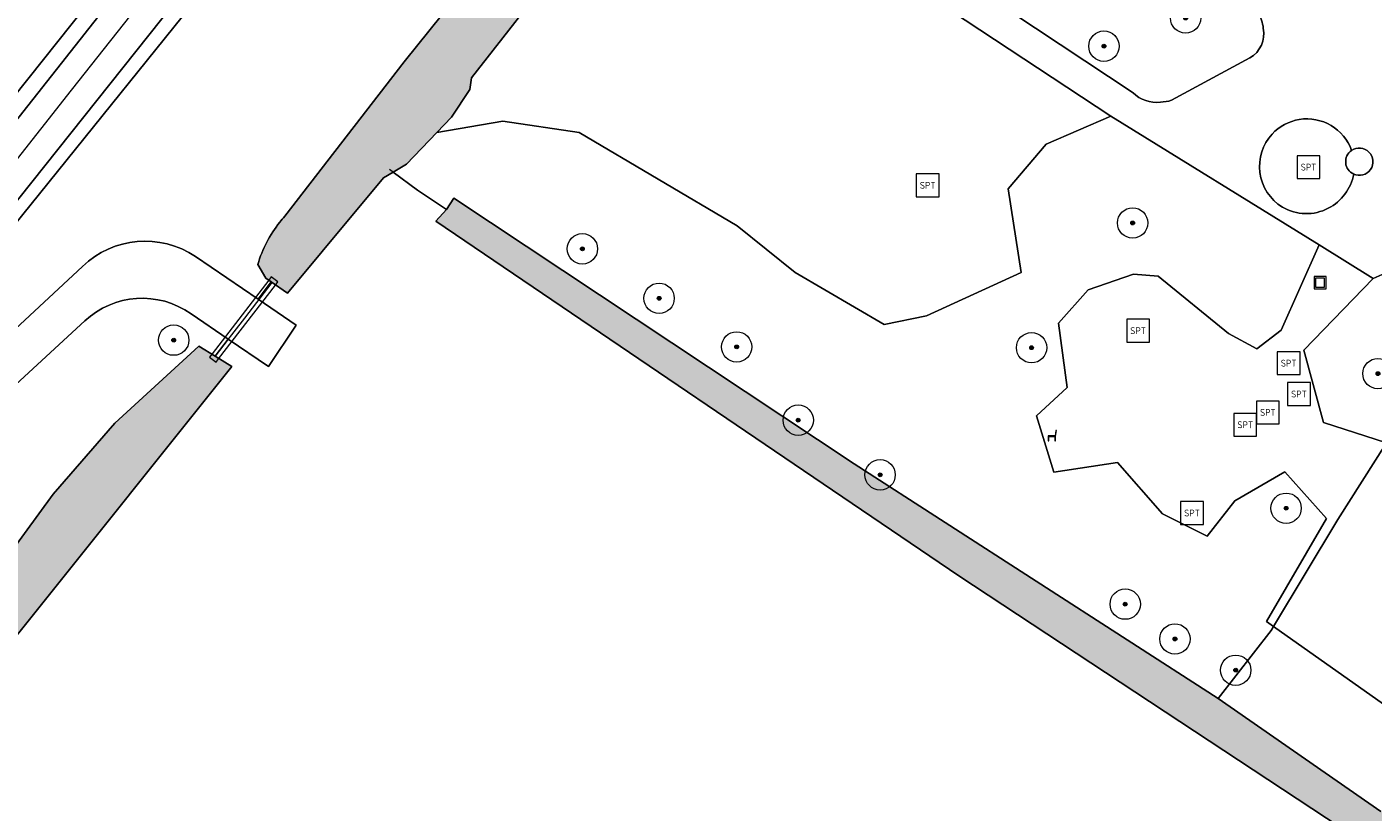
# Model space of a CAD drawing. Header units: metres. Extents: x 125349 to 128236, y 501602 to 503797.
# Tile 489 of 656: x 127237 to 127326, y 502268 to 502319. Entities that reach past the tile are written whole.
import ezdxf
from ezdxf.enums import TextEntityAlignment as Align

# ---------------------------------------------------------------- set-up
doc = ezdxf.new("R2010")
doc.units = ezdxf.units.M
doc.layers.get('0').update_dxf_attribs({"linetype": 'CONTINUOUS'})
for name, color, linetype, lineweight in [('B-WE-GK-BESCHOEIING-G', 130, 'GK-BESCHOEIING-SO', 18), ('B-WE-GR-BEPLANTING_CULTUUR_BOSPLANTSOEN-GV', 90, 'CONTINUOUS', 18), ('B-WE-GR-BOOM-S-500', 90, 'CONTINUOUS', 18), ('B-WE-GR-GROENVOORZIENING-GV', 80, 'CONTINUOUS', 18), ('B-WE-IE-MEUBILAIR_WEGMEUBILAIR-S', 7, 'CONTINUOUS', 18), ('B-WE-IE-MEUBILAIR_WEGMEUBILAIR_AFVALBAK-S', 7, 'CONTINUOUS', 18), ('B-WE-IE-TERREINAFSCHEIDING_KUNSTMATIG_HEKWERK-G', 20, 'IE-TERREINAFSCHEIDING_KUNSTMATIG-SO', 18), ('B-WE-KW-KUNSTWERK_DUIKER-G', 170, 'CONTINUOUS', 18), ('B-WE-KW-KUNSTWERK_DUIKER-GV', 170, 'CONTINUOUS', 18), ('B-WE-OG-TERREIN_BEGROEID-GV', 7, 'CONTINUOUS', 18), ('B-WE-OG-TERREIN_ERF-GV', 7, 'CONTINUOUS', 18), ('B-WE-OG-TERREIN_OEVER-GV', 7, 'CONTINUOUS', 18), ('B-WE-OG-WATER-GV', 130, 'CONTINUOUS', 18), ('B-WE-OG-WATER_SLOOT-GV', 120, 'CONTINUOUS', 18), ('B-WE-VH-GESLOTENVERHARDING-GV', 10, 'CONTINUOUS', 18), ('B-WE-VH-GESLOTENVERHARDING_ASFALT-GV', 10, 'CONTINUOUS', 18), ('B-WE-VH-GESLOTENVERHARDING_KUNSTSTOF-GV', 10, 'CONTINUOUS', 18), ('B-WE-VH-OPENVERHARDING_BETONSTRAATSTEEN-GV', 90, 'CONTINUOUS', 18), ('B-WE-VW-MARKERING_PICTOGRAM-G', 7, 'CONTINUOUS', 18)]:
    doc.layers.add(name, color=color, linetype=linetype, lineweight=lineweight)
doc.layers.add('B-WE-OG-WATER-V', color=7, linetype='CONTINUOUS', lineweight=18, true_color=0xbee8ff)
doc.layers.add('B-WE-OG-WATER_SLOOT-V', color=7, linetype='CONTINUOUS', lineweight=18, true_color=0x73e9ff)
doc.styles.add('NLCS-ISO', font='NLCS-ISO.ttf')
doc.linetypes.add('GK-BESCHOEIING-SO', pattern='A,18,-3,[1,NLCS.SHX,S=0.6,R=0,X=0,Y=0],-3', length=24)
doc.linetypes.add('IE-TERREINAFSCHEIDING_KUNSTMATIG-SO', pattern='A,4,[82,NLCS.SHX,S=0.75,R=90,X=0,Y=0],4,-2', length=10)

# ---------------------------------------------------------------- blocks, each defined once
blk = doc.blocks.new('SIE-WEG_AFVALBAK-SO')
at = {"color": 0, "linetype": 'ByBlock', "lineweight": 18}
for points in [[(-2, -2), (2, -2), (2, 2), (-2, 2)], [(-1.5, -1.5), (1.5, -1.5), (1.5, 1.5), (-1.5, 1.5)]]:
    blk.add_lwpolyline(points, close=True, dxfattribs=at)
blk = doc.blocks.new('SIE-WEG_SPEELTOESTEL-SO')
at = {"flags": 128}
blk.add_lwpolyline([(-3.75, -3.75), (3.75, -3.75), (3.75, 3.75), (-3.75, 3.75)], close=True, dxfattribs=at)
at = {"style": 'NLCS-ISO'}
blk.add_text('SPT', height=2.25, dxfattribs=at).set_placement((0, 0), align=Align.MIDDLE_CENTER)
blk = doc.blocks.new('SIE-WEG_ZITBANK-SO')
at = {"color": 0, "linetype": 'ByBlock', "lineweight": 18}
blk.add_lwpolyline([(-0.91, -1.63), (-0.91, -0.2), (1.09, -0.2), (1.09, -1.63), (1.29, -1.63), (1.29, -0.21), (1.54, 1.78), (1.33, 1.78), (1.11, 0), (-1.11, 0), (-1.11, -1.63)], close=True, dxfattribs=at)
blk = doc.blocks.new('SGR-BOOM_01-SO')
at = {"linetype": 'ByBlock', "lineweight": 18}
h = blk.add_hatch(color=0, dxfattribs=at)
h.dxf.hatch_style = 1
edge = h.paths.add_edge_path()
edge.add_arc((0, 0), 0.25, 0, 360)
at = {"color": 0, "linetype": 'ByBlock', "lineweight": 18}
for radius in [2, 0.25]:
    blk.add_circle((0, 0), radius, dxfattribs=at)

msp = doc.modelspace()

# ---------------------------------------------------------------- hatches: boundary and pattern name
at = {"layer": 'B-WE-OG-WATER-V'}
msp.add_hatch(color=256, dxfattribs=at).paths.add_polyline_path([(127249.299, 502297.731), (127248.214, 502298.403), (127242.675, 502293.317), (127238.614, 502288.649), (127233.094, 502281.125), (127234.25, 502280.149), (127234.4, 502280.022), (127235.814, 502278.828), (127236.891, 502280.168), (127250.383, 502297.059)])
at = {"layer": 'B-WE-OG-WATER_SLOOT-V'}
h = msp.add_hatch(color=256, dxfattribs=at)
edge = h.paths.add_edge_path()
edge.add_line((127312.704, 502233.993), (127316.172, 502239.594))
edge.add_line((127316.172, 502239.594), (127316.746, 502240.633))
edge.add_line((127316.746, 502240.633), (127322.356, 502250))
edge.add_line((127322.356, 502250), (127336.035, 502272.822))
edge.add_line((127336.035, 502272.822), (127347.231, 502291.502))
edge.add_line((127347.231, 502291.502), (127346.735, 502291.91))
edge.add_line((127346.735, 502291.91), (127346.513, 502292.091))
edge.add_line((127346.513, 502292.091), (127347.583, 502293.957))
edge.add_line((127347.583, 502293.957), (127347.841, 502293.766))
edge.add_line((127347.841, 502293.766), (127348.513, 502293.59))
edge.add_line((127348.513, 502293.59), (127363.561, 502318.253))
edge.add_arc((127360.659, 502320.919), 3.94, 317.42383, 354.55381)
edge.add_arc((127360.906, 502320.916), 3.695, 354.23414, 414.60528)
edge.add_arc((127360.908, 502320.921), 3.69, 54.57951, 65.06662)
edge.add_line((127362.463, 502324.267), (127312.435, 502354.704))
edge.add_arc((127310.217, 502351.077), 4.251, 58.56055, 76.69314)
edge.add_arc((127310.379, 502351.94), 3.374, 75.98347, 128.30556)
edge.add_line((127308.287, 502354.588), (127308.177, 502354.497))
edge.add_line((127308.177, 502354.497), (127306.819, 502353.074))
edge.add_line((127306.819, 502353.074), (127324.096, 502341.727))
edge.add_line((127324.096, 502341.727), (127357.831, 502322.176))
edge.add_arc((127356.422, 502319.515), 3.011, 23.50657, 62.09449, ccw=False)
edge.add_arc((127357.479, 502319.749), 1.959, -31.24958, 29.57388, ccw=False)
edge.add_line((127359.154, 502318.733), (127356.25, 502313.917))
edge.add_line((127356.25, 502313.917), (127353.719, 502309.721))
edge.add_line((127353.719, 502309.721), (127345.24, 502295.539))
edge.add_line((127345.24, 502295.539), (127345.673, 502295.142))
edge.add_line((127345.673, 502295.142), (127345.894, 502294.962))
edge.add_line((127345.894, 502294.962), (127344.806, 502293.114))
edge.add_line((127344.806, 502293.114), (127344.536, 502293.244))
edge.add_line((127344.536, 502293.244), (127343.911, 502293.409))
edge.add_line((127343.911, 502293.409), (127330.752, 502271.657))
edge.add_line((127330.752, 502271.657), (127328.711, 502268.268))
edge.add_arc((127326.11, 502270.612), 3.501, 304.13961, 317.97663, ccw=False)
edge.add_arc((127327.108, 502269.115), 1.702, 233.9939, 304.608, ccw=False)
edge.add_line((127326.108, 502267.738), (127315.376, 502275.195))
edge.add_line((127315.376, 502275.195), (127291.4, 502290.635))
edge.add_line((127291.4, 502290.635), (127265.017, 502308.136))
edge.add_line((127265.017, 502308.136), (127264.54, 502307.394))
edge.add_line((127264.54, 502307.394), (127263.836, 502306.618))
edge.add_line((127263.836, 502306.618), (127298.294, 502283.265))
edge.add_line((127298.294, 502283.265), (127324.454, 502266.038))
edge.add_arc((127322.871, 502264.329), 2.33, 20.63596, 47.18971, ccw=False)
edge.add_arc((127323.06, 502264.528), 2.086, -24.3737, 17.35093, ccw=False)
edge.add_line((127324.96, 502263.667), (127317.003, 502250))
edge.add_line((127317.003, 502250), (127310.963, 502239.625))
edge.add_line((127310.963, 502239.625), (127303.344, 502227.541))
edge.add_line((127303.344, 502227.541), (127289.747, 502205.901))
edge.add_line((127289.747, 502205.901), (127255.744, 502226.065))
edge.add_line((127255.744, 502226.065), (127225.366, 502244.522))
edge.add_line((127225.366, 502244.522), (127215.506, 502250.665))
edge.add_line((127215.506, 502250.665), (127213.232, 502246.985))
edge.add_line((127213.232, 502246.985), (127287.165, 502202.382))
edge.add_line((127287.165, 502202.382), (127290.498, 502200.896))
edge.add_line((127290.498, 502200.896), (127292.657, 502201.665))
edge.add_line((127292.657, 502201.665), (127294.224, 502203.408))
edge.add_line((127294.224, 502203.408), (127305.012, 502221.412))
edge.add_line((127305.012, 502221.412), (127310.527, 502230.477))
edge.add_line((127310.527, 502230.477), (127312.704, 502233.993))
h = msp.add_hatch(color=256, dxfattribs=at)
edge = h.paths.add_edge_path()
edge.add_line((127276.217, 502331.948), (127275.495, 502332.401))
edge.add_line((127275.495, 502332.401), (127274.913, 502332.185))
edge.add_line((127274.913, 502332.185), (127273.385, 502331.618))
edge.add_line((127273.385, 502331.618), (127261.74, 502317.129))
edge.add_line((127261.74, 502317.129), (127253.884, 502306.951))
edge.add_arc((127259.253, 502302.018), 7.291, 137.42114, 141.49614)
edge.add_arc((127259.847, 502301.523), 8.064, 141.37401, 163.77837)
edge.add_line((127252.104, 502303.776), (127252.625, 502302.869))
edge.add_line((127252.625, 502302.869), (127252.977, 502302.628))
edge.add_line((127252.977, 502302.628), (127254.061, 502301.887))
edge.add_line((127254.061, 502301.887), (127256.338, 502304.625))
edge.add_line((127256.338, 502304.625), (127260.386, 502309.491))
edge.add_line((127260.386, 502309.491), (127261.013, 502309.858))
edge.add_line((127261.013, 502309.858), (127261.902, 502310.377))
edge.add_line((127261.902, 502310.377), (127263.895, 502312.459))
edge.add_line((127263.895, 502312.459), (127264.874, 502313.481))
edge.add_line((127264.874, 502313.481), (127266.065, 502315.307))
edge.add_line((127266.065, 502315.307), (127266.175, 502316.061))
edge.add_line((127266.175, 502316.061), (127272.14, 502323.686))
edge.add_line((127272.14, 502323.686), (127274.855, 502326.803))
edge.add_line((127274.855, 502326.803), (127277.052, 502330.331))
edge.add_line((127277.052, 502330.331), (127277, 502330.864))
edge.add_line((127277, 502330.864), (127276.938, 502331.495))
edge.add_line((127276.938, 502331.495), (127276.217, 502331.948))

# ---------------------------------------------------------------- linework, layer by layer
at = {"layer": 'B-WE-GK-BESCHOEIING-G', "flags": 128}
for points in [[(127254.061, 502301.887), (127260.386, 502309.491)], [(127250.383, 502297.059), (127236.891, 502280.168)]]:
    msp.add_lwpolyline(points, dxfattribs=at)
at = {"layer": 'B-WE-GR-BEPLANTING_CULTUUR_BOSPLANTSOEN-GV', "flags": 128}
for points in [[(127322.032, 502305.058), (127308.314, 502313.542), (127304.053, 502311.698), (127301.548, 502308.749), (127302.391, 502303.255), (127296.173, 502300.398), (127293.379, 502299.832), (127287.505, 502303.251), (127283.696, 502306.322), (127273.273, 502312.474), (127268.252, 502313.213), (127263.895, 502312.459), (127261.902, 502310.377), (127261.013, 502309.858), (127262.62, 502308.658), (127264.54, 502307.394), (127265.017, 502308.136), (127291.4, 502290.635), (127315.376, 502275.195), (127318.881, 502279.673), (127319.036, 502279.93), (127318.566, 502280.262), (127322.518, 502287.044), (127319.783, 502290.127), (127316.483, 502288.197), (127314.653, 502285.875), (127311.719, 502287.341), (127308.745, 502290.739), (127304.556, 502290.1), (127303.418, 502293.797), (127305.422, 502295.677), (127304.851, 502299.91), (127306.82, 502302.106), (127309.812, 502303.143), (127311.434, 502303.006), (127316.053, 502299.23), (127317.936, 502298.229), (127319.538, 502299.445)], [(127325.606, 502302.848), (127321.025, 502298.12), (127322.317, 502293.363), (127326.463, 502292.035), (127331.777, 502300.922), (127327.368, 502303.636)]]:
    msp.add_lwpolyline(points, close=True, dxfattribs=at)
msp.add_lwpolyline([(127330.752, 502271.657), (127319.036, 502279.93), (127318.881, 502279.673), (127315.376, 502275.195), (127326.108, 502267.738)], dxfattribs=at)
at = {"layer": 'B-WE-GR-GROENVOORZIENING-GV', "flags": 128}
for points in [[(127214.932, 502286.356), (127287.481, 502378.283)], [(127271.573, 502359.455), (127217.677, 502291.824)]]:
    msp.add_lwpolyline(points, dxfattribs=at)
msp.add_lwpolyline([(127264.819, 502342.062), (127263.855, 502342.669), (127217.4, 502284.344), (127217.383, 502283.979), (127221.826, 502288.732)], close=True, dxfattribs=at)
at = {"layer": 'B-WE-IE-TERREINAFSCHEIDING_KUNSTMATIG_HEKWERK-G', "flags": 128}
msp.add_lwpolyline([(127264.54, 502307.394), (127262.62, 502308.658), (127260.772, 502310.038)], dxfattribs=at)
at = {"layer": 'B-WE-KW-KUNSTWERK_DUIKER-G', "flags": 128}
msp.add_lwpolyline([(127249.301, 502297.729), (127251.242, 502300.249), (127253.041, 502302.584)], dxfattribs=at)
at = {"layer": 'B-WE-KW-KUNSTWERK_DUIKER-GV', "flags": 128}
msp.add_lwpolyline([(127249.084, 502297.897), (127248.916, 502297.679), (127249.351, 502297.344), (127249.519, 502297.562), (127253.259, 502302.416), (127253.427, 502302.634), (127252.991, 502302.97), (127252.823, 502302.752)], close=True, dxfattribs=at)
at = {"layer": 'B-WE-OG-TERREIN_BEGROEID-GV', "flags": 128}
for points in [[(127264.819, 502342.062), (127221.826, 502288.732), (127217.383, 502283.979), (127220.454, 502286.041), (127223.575, 502288.423), (127229.426, 502293.511), (127234.213, 502297.761), (127240.555, 502303.645)], [(127253.884, 502306.951), (127261.74, 502317.129), (127273.385, 502331.618), (127274.913, 502332.185), (127275.495, 502332.401), (127276.217, 502331.948), (127277.591, 502333.815), (127276.383, 502334.612), (127275.648, 502335.224), (127275.817, 502335.5), (127274.096, 502336.599), (127273.925, 502336.352), (127269.927, 502338.974), (127264.819, 502342.062)], [(127287.361, 502329.95), (127309.779, 502315.088)], [(127312.312, 502314.59), (127317.473, 502317.378)], [(127247.991, 502304.289), (127252.119, 502301.486), (127252.977, 502302.628), (127252.625, 502302.869), (127252.104, 502303.776)], [(127240.698, 502300.06), (127235.587, 502295.334), (127230.404, 502290.697), (127225.098, 502286.055), (127224.341, 502285.485), (127221.902, 502283.688), (127216.949, 502280.614), (127216.83, 502279.21), (127211.158, 502273.833), (127207.788, 502270.728), (127206.942, 502269.595), (127184.249, 502241.408), (127182.988, 502239.846), (127177.777, 502233.126), (127180.247, 502234.695), (127181.968, 502235.895), (127184.576, 502237.849), (127188.097, 502240.694), (127191.968, 502243.978), (127196.296, 502247.737), (127200.603, 502251.793), (127206.309, 502257.459), (127208.861, 502260.185)], [(127233.277, 502278.776), (127234.4, 502280.022), (127234.25, 502280.149), (127233.094, 502281.125), (127238.614, 502288.649), (127242.675, 502293.317), (127248.214, 502298.403), (127249.299, 502297.731), (127250.147, 502298.86), (127247.703, 502300.528)]]:
    msp.add_lwpolyline(points, dxfattribs=at)
for points in [[(127263.895, 502312.459), (127268.252, 502313.213), (127273.273, 502312.474), (127283.696, 502306.322), (127287.505, 502303.251), (127293.379, 502299.832), (127296.173, 502300.398), (127302.391, 502303.255), (127301.548, 502308.749), (127304.053, 502311.698), (127308.314, 502313.542), (127277.591, 502333.815), (127276.217, 502331.948), (127276.938, 502331.495), (127277, 502330.864), (127277.052, 502330.331), (127274.855, 502326.803), (127272.14, 502323.686), (127266.175, 502316.061), (127266.065, 502315.307), (127264.874, 502313.481)], [(127325.606, 502302.848), (127322.032, 502305.058), (127319.538, 502299.445), (127317.936, 502298.229), (127316.053, 502299.23), (127311.434, 502303.006), (127309.812, 502303.143), (127306.82, 502302.106), (127304.851, 502299.91), (127305.422, 502295.677), (127303.418, 502293.797), (127304.556, 502290.1), (127308.745, 502290.739), (127311.719, 502287.341), (127314.653, 502285.875), (127316.483, 502288.197), (127319.783, 502290.127), (127322.518, 502287.044), (127318.566, 502280.262), (127319.036, 502279.93), (127323.262, 502286.974), (127326.463, 502292.035), (127322.317, 502293.363), (127321.025, 502298.12)], [(127331.777, 502300.922), (127326.463, 502292.035), (127323.262, 502286.974), (127319.036, 502279.93), (127330.752, 502271.657), (127343.911, 502293.409), (127341.971, 502294.192), (127341.8, 502294.546)]]:
    msp.add_lwpolyline(points, close=True, dxfattribs=at)
at = {"layer": 'B-WE-OG-TERREIN_BEGROEID-GV'}
for points in [[(127318.358, 502319.331, 0.1019), (127318.01, 502320.373)], [(127317.473, 502317.378, 0.319129), (127318.358, 502319.331)], [(127309.779, 502315.088, 0.232584), (127311.576, 502314.464)], [(127311.576, 502314.464, 0.065168), (127312.312, 502314.59)], [(127252.104, 502303.776, -0.09807), (127253.547, 502306.557)], [(127253.547, 502306.557, -0.017782), (127253.884, 502306.951)], [(127240.555, 502303.645, -0.355846), (127247.991, 502304.289)], [(127247.703, 502300.528, 0.354311), (127240.698, 502300.06)]]:
    msp.add_lwpolyline(points, format="xyb", dxfattribs=at)
at = {"layer": 'B-WE-OG-TERREIN_ERF-GV', "flags": 128}
for points in [[(127261.013, 502309.858), (127260.386, 502309.491), (127256.338, 502304.625), (127254.061, 502301.887), (127252.977, 502302.628), (127252.119, 502301.486), (127254.634, 502299.779), (127252.797, 502297.051), (127250.147, 502298.86), (127249.299, 502297.731), (127250.383, 502297.059), (127236.891, 502280.168), (127235.814, 502278.828)], [(127324.454, 502266.038), (127298.294, 502283.265), (127263.836, 502306.618), (127264.54, 502307.394), (127262.62, 502308.658), (127261.013, 502309.858)]]:
    msp.add_lwpolyline(points, dxfattribs=at)
at = {"layer": 'B-WE-OG-TERREIN_OEVER-GV', "flags": 128}
msp.add_lwpolyline([(127060.367, 502096.315), (127217.677, 502291.824), (127271.573, 502359.455), (127368.919, 502481.784), (127371.881, 502485.694), (127376.279, 502491.593), (127380.128, 502496.769), (127384.568, 502502.958), (127387.023, 502506.544), (127393.866, 502517.217), (127399.8, 502527.578), (127402.659, 502532.819), (127408.159, 502543.417), (127421.393, 502569.659), (127424.206, 502577.391), (127424.09, 502577.566), (127421.772, 502578.69), (127418.21, 502571.012), (127418.729, 502570.046), (127418.562, 502569.956)], dxfattribs=at)
at = {"layer": 'B-WE-OG-WATER-GV', "flags": 128}
msp.add_lwpolyline([(127249.299, 502297.731), (127248.214, 502298.403), (127242.675, 502293.317), (127238.614, 502288.649), (127233.094, 502281.125), (127234.25, 502280.149), (127234.4, 502280.022), (127235.814, 502278.828), (127236.891, 502280.168), (127250.383, 502297.059)], close=True, dxfattribs=at)
at = {"layer": 'B-WE-OG-WATER_SLOOT-GV', "flags": 128}
for points in [[(127252.104, 502303.776), (127252.625, 502302.869), (127252.977, 502302.628), (127254.061, 502301.887), (127256.338, 502304.625), (127260.386, 502309.491), (127261.013, 502309.858), (127261.902, 502310.377), (127263.895, 502312.459), (127264.874, 502313.481), (127266.065, 502315.307), (127266.175, 502316.061), (127272.14, 502323.686), (127274.855, 502326.803), (127277.052, 502330.331), (127277, 502330.864), (127276.938, 502331.495), (127276.217, 502331.948)], [(127274.913, 502332.185), (127273.385, 502331.618), (127261.74, 502317.129), (127253.884, 502306.951)], [(127326.108, 502267.738), (127315.376, 502275.195), (127291.4, 502290.635), (127265.017, 502308.136), (127264.54, 502307.394), (127263.836, 502306.618), (127298.294, 502283.265)], [(127298.294, 502283.265), (127324.454, 502266.038)]]:
    msp.add_lwpolyline(points, dxfattribs=at)
at = {"layer": 'B-WE-OG-WATER_SLOOT-GV'}
for points in [[(127253.547, 502306.557, 0.09807), (127252.104, 502303.776)], [(127253.884, 502306.951, 0.017782), (127253.547, 502306.557)]]:
    msp.add_lwpolyline(points, format="xyb", dxfattribs=at)
at = {"layer": 'B-WE-VH-GESLOTENVERHARDING-GV'}
for points in [[(127324.312, 502309.725, 1.709474), (127324.175, 502311.284)], [(127324.175, 502311.284, 0.586948), (127324.312, 502309.725)]]:
    msp.add_lwpolyline(points, format="xyb", dxfattribs=at)
at = {"layer": 'B-WE-VH-GESLOTENVERHARDING_ASFALT-GV', "flags": 128}
for points in [[(127287.481, 502378.283), (127214.932, 502286.356)], [(127216.949, 502280.614), (127217.383, 502283.979), (127217.4, 502284.344), (127263.855, 502342.669)]]:
    msp.add_lwpolyline(points, dxfattribs=at)
at = {"layer": 'B-WE-VH-GESLOTENVERHARDING_KUNSTSTOF-GV'}
for points in [[(127320.729, 502313.329, 0.159494), (127318.935, 502312.365)], [(127324.175, 502311.284, 0.360069), (127320.729, 502313.329)], [(127318.935, 502312.365, 0.22119), (127318.131, 502309.833)], [(127324.312, 502309.725, -0.586948), (127324.175, 502311.284)], [(127318.131, 502309.833, 0.228027), (127319.617, 502307.555)], [(127322.638, 502307.481, 0.23332), (127324.312, 502309.725)], [(127319.617, 502307.555, 0.2615), (127322.638, 502307.481)]]:
    msp.add_lwpolyline(points, format="xyb", dxfattribs=at)
at = {"layer": 'B-WE-VH-OPENVERHARDING_BETONSTRAATSTEEN-GV', "flags": 128}
for points in [[(127282.346, 502333.152), (127280.008, 502334.648), (127276.654, 502336.794), (127276.448, 502336.491), (127275.817, 502335.5), (127275.648, 502335.224), (127276.383, 502334.612), (127277.591, 502333.815), (127308.314, 502313.542), (127322.032, 502305.058), (127325.606, 502302.848), (127327.368, 502303.636), (127331.777, 502300.922)], [(127309.779, 502315.088), (127287.361, 502329.95)], [(127317.473, 502317.378), (127312.312, 502314.59)], [(127240.555, 502303.645), (127234.213, 502297.761), (127229.426, 502293.511), (127223.575, 502288.423), (127220.454, 502286.041), (127217.383, 502283.979), (127216.949, 502280.614)], [(127247.703, 502300.528), (127250.147, 502298.86), (127252.797, 502297.051), (127254.634, 502299.779), (127252.119, 502301.486), (127247.991, 502304.289)], [(127216.949, 502280.614), (127221.902, 502283.688), (127224.341, 502285.485), (127225.098, 502286.055), (127230.404, 502290.697), (127235.587, 502295.334), (127240.698, 502300.06)]]:
    msp.add_lwpolyline(points, dxfattribs=at)
at = {"layer": 'B-WE-VH-OPENVERHARDING_BETONSTRAATSTEEN-GV'}
for points in [[(127318.01, 502320.373, -0.1019), (127318.358, 502319.331)], [(127318.358, 502319.331, -0.319129), (127317.473, 502317.378)], [(127311.576, 502314.464, -0.232584), (127309.779, 502315.088)], [(127312.312, 502314.59, -0.065168), (127311.576, 502314.464)], [(127318.935, 502312.365, -0.159494), (127320.729, 502313.329)], [(127320.729, 502313.329, -0.360069), (127324.175, 502311.284)], [(127318.131, 502309.833, -0.22119), (127318.935, 502312.365)], [(127324.175, 502311.284, -1.709474), (127324.312, 502309.725)], [(127319.617, 502307.555, -0.228027), (127318.131, 502309.833)], [(127324.312, 502309.725, -0.23332), (127322.638, 502307.481)], [(127322.638, 502307.481, -0.2615), (127319.617, 502307.555)], [(127247.991, 502304.289, 0.355846), (127240.555, 502303.645)], [(127240.698, 502300.06, -0.354311), (127247.703, 502300.528)]]:
    msp.add_lwpolyline(points, format="xyb", dxfattribs=at)
at = {"layer": 'B-WE-VW-MARKERING_PICTOGRAM-G', "flags": 128}
msp.add_lwpolyline([(127247.57, 502325.083), (127239.8, 502315.254), (127218.271, 502287.92)], dxfattribs=at)

# ---------------------------------------------------------------- block references
at = {"layer": 'B-WE-GR-BOOM-S-500', "xscale": 0.5, "yscale": 0.5, "zscale": 0.5}
for p in [(127313.236, 502320.008), (127307.855, 502318.152), (127309.747, 502306.508), (127273.488, 502304.805), (127278.545, 502301.546), (127246.561, 502298.792), (127283.655, 502298.345), (127303.087, 502298.292), (127325.909, 502296.587), (127287.711, 502293.52), (127293.108, 502289.919), (127319.859, 502287.72), (127309.257, 502281.403), (127312.533, 502279.111), (127316.537, 502277.052)]:
    msp.add_blockref('SGR-BOOM_01-SO', p, dxfattribs=at)
at = {"layer": 'B-WE-IE-MEUBILAIR_WEGMEUBILAIR-S', "xscale": 0.2, "yscale": 0.2, "zscale": 0.2}
for name, p in [('SIE-WEG_SPEELTOESTEL-SO', (127321.337, 502310.184)), ('SIE-WEG_SPEELTOESTEL-SO', (127296.242, 502308.99)), ('SIE-WEG_SPEELTOESTEL-SO', (127310.104, 502299.414)), ('SIE-WEG_SPEELTOESTEL-SO', (127320.026, 502297.274)), ('SIE-WEG_SPEELTOESTEL-SO', (127320.705, 502295.242)), ('SIE-WEG_SPEELTOESTEL-SO', (127318.656, 502294.031)), ('SIE-WEG_SPEELTOESTEL-SO', (127317.168, 502293.217)), ('SIE-WEG_ZITBANK-SO', (127304.411, 502292.494)), ('SIE-WEG_SPEELTOESTEL-SO', (127313.657, 502287.405))]:
    msp.add_blockref(name, p, dxfattribs=at)
at = {"layer": 'B-WE-IE-MEUBILAIR_WEGMEUBILAIR_AFVALBAK-S', "xscale": 0.2, "yscale": 0.2, "zscale": 0.2}
msp.add_blockref('SIE-WEG_AFVALBAK-SO', (127322.099, 502302.576), dxfattribs=at)

doc.saveas('drawing.dxf')
